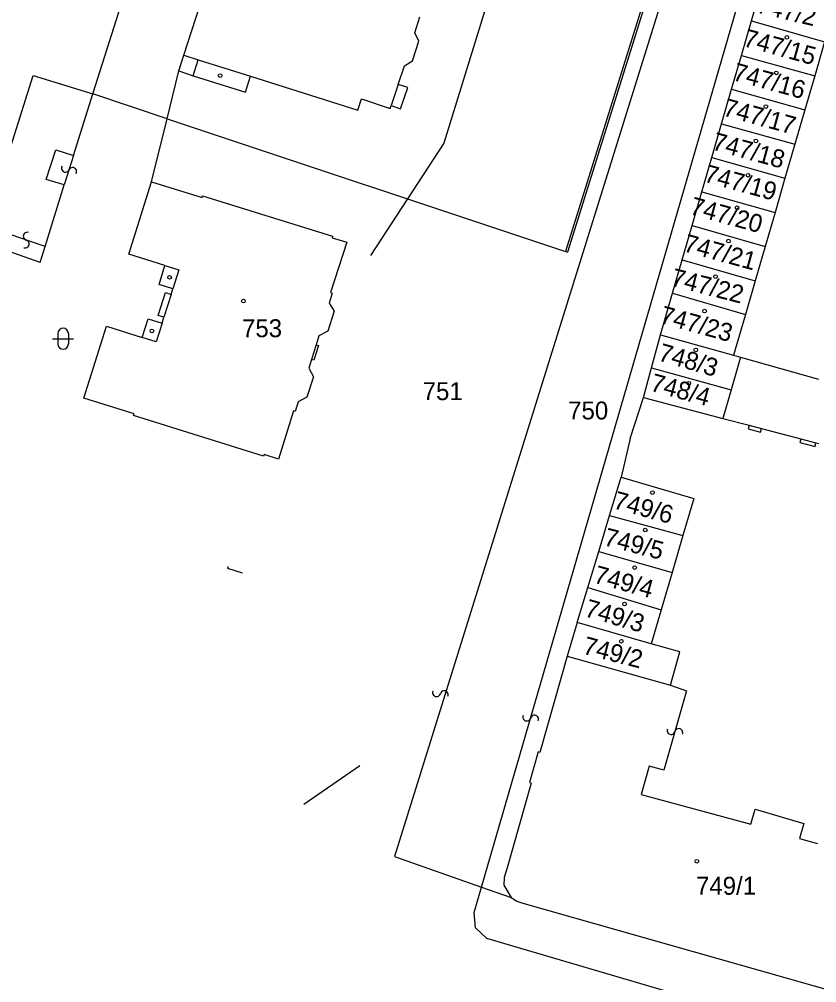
# Model space of a CAD drawing. Extents: x -469926 to -462499, y -1098642 to -1092733.
# Drawn here: x -465499.9 to -465424.3, y -1095232.7 to -1095141.4 of the extents above; entities that cross this region are included whole.
import ezdxf

# ---------------------------------------------------------------- set-up
doc = ezdxf.new("R2010")
doc.units = 0
for name, color, linetype in [('Vrstva 1', 7, 'Continuous'), ('Vrstva 16', 7, 'Continuous'), ('Vrstva 25', 7, 'Continuous'), ('Vrstva 4', 7, 'Continuous'), ('Vrstva 50', 7, 'Continuous'), ('Vrstva 51', 7, 'Continuous')]:
    doc.layers.add(name, color=color, linetype=linetype)

msp = doc.modelspace()

# ---------------------------------------------------------------- linework, layer by layer
at = {"layer": 'Vrstva 1'}
for p, q in [((-465492.89, -1095148.47), (-465484.67, -1095122.58)), ((-465438.26, -1095132.48), (-465447.92, -1095163.46)), ((-465430.5, -1095141.55), (-465429.48, -1095138.01)), ((-465462.4, -1095142.68), (-465461.92, -1095141.16)), ((-465431.45, -1095144.82), (-465430.5, -1095141.55)), ((-465430.5, -1095141.55), (-465423.57, -1095143.52)), ((-465462.02, -1095143.46), (-465462.4, -1095142.68)), ((-465462.61, -1095145.32), (-465462.02, -1095143.46)), ((-465423.57, -1095143.52), (-465424.51, -1095146.76)), ((-465432.38, -1095148.01), (-465431.45, -1095144.82)), ((-465431.45, -1095144.82), (-465424.51, -1095146.76)), ((-465463.96, -1095147.57), (-465463.37, -1095145.81)), ((-465463.37, -1095145.81), (-465462.61, -1095145.32)), ((-465503.06, -1095160.98), (-465498.56, -1095146.73)), ((-465498.56, -1095146.73), (-465492.89, -1095148.47)), ((-465485.86, -1095150.81), (-465484.74, -1095146.29)), ((-465484.74, -1095146.29), (-465483.4, -1095146.74)), ((-465483.4, -1095146.74), (-465478.44, -1095148.3)), ((-465478.44, -1095148.3), (-465477.96, -1095146.79)), ((-465477.96, -1095146.79), (-465467.8, -1095150.01)), ((-465424.51, -1095146.76), (-465425.44, -1095149.97)), ((-465463.07, -1095147.87), (-465463.96, -1095147.57)), ((-465485.86, -1095150.81), (-465492.89, -1095148.47)), ((-465463.75, -1095149.88), (-465463.07, -1095147.87)), ((-465433.33, -1095151.29), (-465432.38, -1095148.01)), ((-465432.38, -1095148.01), (-465425.44, -1095149.97)), ((-465467.8, -1095150.01), (-465467.46, -1095148.93)), ((-465467.46, -1095148.93), (-465464.74, -1095149.86)), ((-465464.74, -1095149.86), (-465464.64, -1095149.57)), ((-465464.64, -1095149.57), (-465463.75, -1095149.88)), ((-465425.44, -1095149.97), (-465426.38, -1095153.21)), ((-465487.33, -1095156.78), (-465485.86, -1095150.81)), ((-465434.26, -1095154.49), (-465433.33, -1095151.29)), ((-465433.33, -1095151.29), (-465426.38, -1095153.21)), ((-465426.38, -1095153.21), (-465427.33, -1095156.45)), ((-465435.2, -1095157.74), (-465434.26, -1095154.49)), ((-465434.26, -1095154.49), (-465427.33, -1095156.45)), ((-465489.48, -1095163.63), (-465487.33, -1095156.78)), ((-465487.33, -1095156.78), (-465482.55, -1095158.27)), ((-465427.33, -1095156.45), (-465428.27, -1095159.71)), ((-465436.13, -1095160.94), (-465435.2, -1095157.74)), ((-465435.2, -1095157.74), (-465428.27, -1095159.71)), ((-465482.55, -1095158.27), (-465482.5, -1095158.12)), ((-465482.5, -1095158.12), (-465470.19, -1095161.94)), ((-465428.27, -1095159.71), (-465429.21, -1095162.93)), ((-465437.07, -1095164.18), (-465436.13, -1095160.94)), ((-465436.13, -1095160.94), (-465429.21, -1095162.93)), ((-465470.19, -1095161.94), (-465470.24, -1095162.09)), ((-465470.24, -1095162.09), (-465468.85, -1095162.52)), ((-465468.85, -1095162.52), (-465470.37, -1095167.28)), ((-465429.21, -1095162.93), (-465430.15, -1095166.18)), ((-465486.07, -1095164.73), (-465489.48, -1095163.63)), ((-465437.99, -1095167.35), (-465437.07, -1095164.18)), ((-465437.07, -1095164.18), (-465430.15, -1095166.18)), ((-465486.63, -1095166.52), (-465486.07, -1095164.73)), ((-465485.32, -1095166.93), (-465486.63, -1095166.52)), ((-465485.48, -1095167.46), (-465485.32, -1095166.93)), ((-465430.15, -1095166.18), (-465431.07, -1095169.35)), ((-465486.71, -1095169.45), (-465486.03, -1095167.29)), ((-465486.03, -1095167.29), (-465485.48, -1095167.46)), ((-465470.22, -1095167.33), (-465470.52, -1095168.3)), ((-465470.37, -1095167.28), (-465470.22, -1095167.33)), ((-465439.13, -1095171.29), (-465437.99, -1095167.35)), ((-465437.99, -1095167.35), (-465431.07, -1095169.35)), ((-465470.52, -1095168.3), (-465470.05, -1095169.05)), ((-465486.16, -1095169.62), (-465486.71, -1095169.45)), ((-465486.34, -1095170.19), (-465486.16, -1095169.62)), ((-465470.05, -1095169.05), (-465470.65, -1095170.94)), ((-465431.07, -1095169.35), (-465432.19, -1095173.22)), ((-465493.74, -1095177.28), (-465491.6, -1095170.46)), ((-465491.6, -1095170.46), (-465488.22, -1095171.54)), ((-465488.22, -1095171.54), (-465487.67, -1095169.78)), ((-465487.67, -1095169.78), (-465486.34, -1095170.19)), ((-465471.49, -1095171.37), (-465471.74, -1095172.22)), ((-465470.65, -1095170.94), (-465471.49, -1095171.37)), ((-465439.97, -1095174.4), (-465439.13, -1095171.29)), ((-465439.13, -1095171.29), (-465432.19, -1095173.22)), ((-465471.53, -1095172.28), (-465471.98, -1095173.69)), ((-465471.74, -1095172.22), (-465471.53, -1095172.28)), ((-465432.19, -1095173.22), (-465431.55, -1095173.4)), ((-465472.19, -1095173.63), (-465472.44, -1095174.43)), ((-465471.98, -1095173.69), (-465472.19, -1095173.63)), ((-465431.55, -1095173.4), (-465432.42, -1095176.5)), ((-465431.55, -1095173.4), (-465424.15, -1095175.48)), ((-465472.44, -1095174.43), (-465472.01, -1095175.26)), ((-465440.73, -1095177.23), (-465439.97, -1095174.4)), ((-465439.97, -1095174.4), (-465432.42, -1095176.5)), ((-465472.01, -1095175.26), (-465472.62, -1095177.2)), ((-465432.42, -1095176.5), (-465433.21, -1095179.2)), ((-465489, -1095178.76), (-465493.74, -1095177.28)), ((-465473.45, -1095177.64), (-465473.73, -1095178.54)), ((-465472.62, -1095177.2), (-465473.45, -1095177.64)), ((-465441.98, -1095181.11), (-465440.73, -1095177.23)), ((-465440.73, -1095177.23), (-465433.21, -1095179.2)), ((-465489.05, -1095178.92), (-465489, -1095178.76)), ((-465473.88, -1095178.49), (-465475.3, -1095183.05)), ((-465473.73, -1095178.54), (-465473.88, -1095178.49)), ((-465476.73, -1095182.77), (-465489.05, -1095178.92)), ((-465433.21, -1095179.2), (-465430.72, -1095179.85)), ((-465430.72, -1095179.85), (-465430.81, -1095180.19)), ((-465430.81, -1095180.19), (-465429.64, -1095180.49)), ((-465429.64, -1095180.49), (-465429.55, -1095180.16)), ((-465429.55, -1095180.16), (-465425.83, -1095181.13)), ((-465441.98, -1095181.11), (-465442.84, -1095184.78)), ((-465425.83, -1095181.13), (-465425.92, -1095181.47)), ((-465425.92, -1095181.47), (-465424.48, -1095181.85)), ((-465424.48, -1095181.85), (-465424.39, -1095181.51)), ((-465424.39, -1095181.51), (-465424.11, -1095181.58)), ((-465476.68, -1095182.62), (-465476.73, -1095182.77)), ((-465475.3, -1095183.05), (-465476.68, -1095182.62)), ((-465443.94, -1095188.39), (-465442.84, -1095184.78)), ((-465442.84, -1095184.78), (-465435.97, -1095186.79)), ((-465435.97, -1095186.79), (-465437, -1095190.28)), ((-465444.97, -1095191.8), (-465443.94, -1095188.39)), ((-465443.94, -1095188.39), (-465437, -1095190.28)), ((-465437, -1095190.28), (-465438.03, -1095193.79)), ((-465446.01, -1095195.22), (-465444.97, -1095191.8)), ((-465444.97, -1095191.8), (-465438.03, -1095193.79)), ((-465480.1, -1095193.24), (-465480.15, -1095193.4)), ((-465480.15, -1095193.4), (-465478.77, -1095193.83)), ((-465438.03, -1095193.79), (-465439.07, -1095197.33)), ((-465447.01, -1095198.53), (-465446.01, -1095195.22)), ((-465446.01, -1095195.22), (-465439.07, -1095197.33)), ((-465439.07, -1095197.33), (-465440.01, -1095200.54)), ((-465447.01, -1095198.53), (-465447.97, -1095201.71)), ((-465440.01, -1095200.54), (-465447.01, -1095198.53)), ((-465437.28, -1095201.32), (-465440.01, -1095200.54)), ((-465438.19, -1095204.48), (-465437.28, -1095201.32)), ((-465447.97, -1095201.71), (-465450.55, -1095210.83)), ((-465447.97, -1095201.71), (-465438.19, -1095204.48)), ((-465450.7, -1095210.79), (-465451.53, -1095213.7)), ((-465450.55, -1095210.83), (-465450.7, -1095210.79)), ((-465472.922, -1095215.737), (-465467.604, -1095212.085)), ((-465472.922, -1095215.737), (-465467.604, -1095212.085)), ((-465451.38, -1095213.74), (-465453.66, -1095221.77)), ((-465451.53, -1095213.7), (-465451.38, -1095213.74)), ((-465464.31, -1095220.71), (-465456.07, -1095223.6)), ((-465453.66, -1095221.77), (-465453.92, -1095222.68)), ((-465453.92, -1095222.68), (-465453.96, -1095223.42)), ((-465453.96, -1095223.42), (-465453.26, -1095224.58)), ((-465456.07, -1095223.6), (-465453.26, -1095224.58)), ((-465453.26, -1095224.58), (-465452.73, -1095224.92)), ((-465452.73, -1095224.92), (-465452.16, -1095225.12)), ((-465452.16, -1095225.12), (-465419.58, -1095234.37)), ((-465455.61, -1095228.44), (-465398.29, -1095245.21))]:
    msp.add_line(p, q, dxfattribs=at)
at = {"layer": 'Vrstva 16'}
for p, q in [((-465454.34, -1095135.923), (-465459.651, -1095153.132)), ((-465459.651, -1095153.132), (-465466.595, -1095163.784))]:
    msp.add_line(p, q, dxfattribs=at)
at = {"layer": 'Vrstva 25'}
for p, q in [((-465496.22, -1095171.15), (-465496.22, -1095172.15)), ((-465495.22, -1095171.15), (-465495.22, -1095172.15)), ((-465496.72, -1095171.65), (-465494.72, -1095171.65))]:
    msp.add_line(p, q, dxfattribs=at)
for centre in [(-465427.15, -1095143.11), (-465480.85, -1095146.73), (-465428.15, -1095146.48), (-465429.14, -1095149.67), (-465430.08, -1095152.92), (-465430.83, -1095156.17), (-465431.87, -1095159.25), (-465432.69, -1095162.41), (-465485.63, -1095165.84), (-465433.9, -1095165.77), (-465478.63, -1095168.09), (-465434.95, -1095169.04), (-465487.3, -1095170.91), (-465435.78, -1095172.71), (-465436.44, -1095175.87), (-465439.89, -1095186.22), (-465440.57, -1095189.77), (-465441.57, -1095193.33), (-465442.53, -1095196.79), (-465442.83, -1095200.31), (-465435.67, -1095221.14)]:
    msp.add_circle(centre, 0.175, dxfattribs=at)
for centre, start, end in [((-465495.721, -1095171.151), 0, 180), ((-465495.721, -1095172.151), 180, 0)]:
    msp.add_arc(centre, 0.5, start, end, dxfattribs=at)
at = {"layer": 'Vrstva 4'}
for p, q in [((-465437, -1095133.09), (-465464.31, -1095220.71)), ((-465438.51, -1095132.61), (-465448.11, -1095163.39)), ((-465456.07, -1095223.6), (-465430.81, -1095136.53)), ((-465484.27, -1095144.8), (-465482.78, -1095140.13)), ((-465484.74, -1095146.29), (-465484.27, -1095144.8)), ((-465484.27, -1095144.8), (-465482.92, -1095145.23)), ((-465483.4, -1095146.74), (-465482.92, -1095145.23)), ((-465482.92, -1095145.23), (-465477.96, -1095146.79)), ((-465463.96, -1095147.57), (-465464.64, -1095149.57)), ((-465494.72, -1095154.3), (-465492.89, -1095148.47)), ((-465485.86, -1095150.81), (-465448.11, -1095163.39)), ((-465497.32, -1095156.58), (-465496.42, -1095153.77)), ((-465496.42, -1095153.77), (-465494.72, -1095154.3)), ((-465494.72, -1095154.3), (-465495.61, -1095157.09)), ((-465495.61, -1095157.09), (-465497.32, -1095156.58)), ((-465497.43, -1095162.93), (-465495.61, -1095157.09)), ((-465497.43, -1095162.93), (-465503.06, -1095160.98)), ((-465497.9, -1095164.42), (-465503.53, -1095162.48)), ((-465497.9, -1095164.42), (-465497.43, -1095162.93)), ((-465448.11, -1095163.39), (-465447.92, -1095163.46)), ((-465486.07, -1095164.73), (-465484.76, -1095165.14)), ((-465484.76, -1095165.14), (-465485.32, -1095166.93)), ((-465485.48, -1095167.46), (-465486.16, -1095169.62)), ((-465486.34, -1095170.19), (-465486.9, -1095171.96)), ((-465486.9, -1095171.96), (-465488.22, -1095171.54)), ((-465471.74, -1095172.22), (-465472.19, -1095173.63)), ((-465430.72, -1095179.85), (-465429.55, -1095180.16)), ((-465425.83, -1095181.13), (-465424.39, -1095181.51)), ((-465436.66, -1095204.99), (-465438.8, -1095212.53)), ((-465438.19, -1095204.48), (-465436.66, -1095204.99)), ((-465440.2, -1095212.13), (-465440.96, -1095214.82)), ((-465438.8, -1095212.53), (-465440.2, -1095212.13)), ((-465440.96, -1095214.82), (-465430.57, -1095217.63)), ((-465430.57, -1095217.63), (-465430.16, -1095216.22)), ((-465430.16, -1095216.22), (-465425.53, -1095217.58)), ((-465425.53, -1095217.58), (-465425.95, -1095218.99)), ((-465425.95, -1095218.99), (-465424.25, -1095219.46)), ((-465456.77, -1095226.01), (-465456.07, -1095223.6)), ((-465456.64, -1095227.46), (-465456.77, -1095226.01)), ((-465455.61, -1095228.44), (-465456.64, -1095227.46))]:
    msp.add_line(p, q, dxfattribs=at)
at = {"layer": 'Vrstva 51'}
for centre, radius, start, end in [((-465495.494, -1095155.497), 0.376, 148.35036, 334.66149), ((-465494.811, -1095155.816), 0.377, 327.67432, 155.33753), ((-465499.12, -1095161.948), 0.376, 69.29036, 255.60149), ((-465499.303, -1095162.678), 0.377, 248.61432, 76.27753), ((-465460.336, -1095205.172), 0.376, 158.01036, 344.32149), ((-465459.609, -1095205.371), 0.377, 337.33432, 164.99753), ((-465451.787, -1095207.484), 0.376, 158.01036, 344.32149), ((-465451.06, -1095207.684), 0.377, 337.33432, 164.99753), ((-465438.121, -1095208.761), 0.376, 158.01036, 344.32149), ((-465437.395, -1095208.96), 0.377, 337.33432, 164.99753)]:
    msp.add_arc(centre, radius, start, end, dxfattribs=at)

# ---------------------------------------------------------------- texts
at = {"layer": 'Vrstva 50'}
for s, rotation, p in [('747/2', 346.527, (-465430.133, -1095140.738)), ('747/15', 344.691, (-465431.378, -1095143.917)), ('747/16', 344.691, (-465432.376, -1095147.131)), ('747/17', 344.691, (-465433.3, -1095150.495)), ('747/18', 344.691, (-465434.33, -1095153.715)), ('747/19', 344.691, (-465435.102, -1095156.758)), ('747/20', 344.691, (-465436.442, -1095159.83)), ('747/21', 344.691, (-465437.038, -1095163.351)), ('747/22', 345.609, (-465438.235, -1095166.604)), ('747/23', 344.691, (-465439.28, -1095170.142)), ('748/3', 343.773, (-465439.442, -1095173.686)), ('748/4', 344.691, (-465440.186, -1095176.553)), ('749/6', 344.691, (-465443.686, -1095187.698)), ('749/5', 345.609, (-465444.588, -1095191.188)), ('749/4', 344.691, (-465445.545, -1095194.739)), ('749/3', 343.773, (-465446.411, -1095197.909)), ('749/2', 345.609, (-465446.578, -1095201.478))]:
    msp.add_text(s, height=1.7, rotation=rotation, dxfattribs=at).set_placement(p)
for s, p in [('753', (-465478.767, -1095171.51)), ('751', (-465461.653, -1095177.47)), ('750', (-465447.867, -1095179.3)), ('749/1', (-465435.756, -1095224.32))]:
    msp.add_text(s, height=1.7, dxfattribs=at).set_placement(p)

doc.saveas('drawing.dxf')
